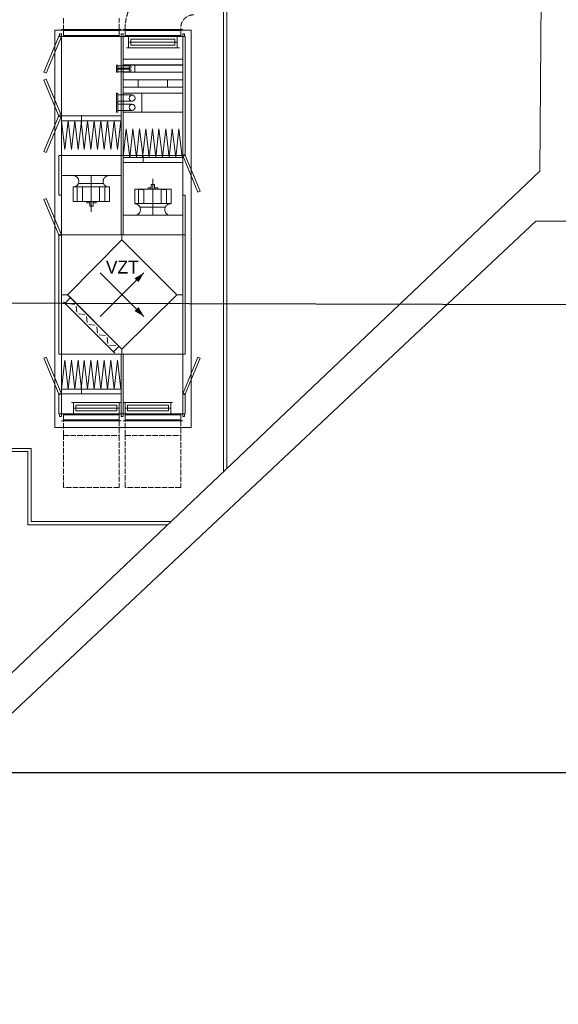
# Model space of a CAD drawing. Header units: millimetres. Extents: x -300186 to 535068, y -28581 to 763298.
# Tile 358 of 405: x 18766 to 27068, y 369000 to 384161. Entities that reach past the tile are written whole.
import ezdxf

# ---------------------------------------------------------------- set-up
doc = ezdxf.new("R2010")
doc.units = ezdxf.units.MM
doc.header["$LTSCALE"] = 10
doc.linetypes.add('ACAD_ISO02W100', pattern=[15, 12, -3])
for name, color, linetype, lineweight in [('CKKANALIZACE_DESTOVA_PODZ', 7, 'KANALIZACE_DESTOVA_PODZ', 25), ('koty', 6, 'Continuous', 9), ('NS_tenka', 252, 'Continuous', 18), ('NS_tlusta', 252, 'Continuous', 18), ('tenka', 6, 'Continuous', 9), ('text', 6, 'Continuous', 9)]:
    doc.layers.add(name, color=color, linetype=linetype, lineweight=lineweight)
doc.layers.add('netisk', color=30, linetype='Continuous', plot=False)
doc.layers.add('popisky', color=6, linetype='Continuous')
doc.styles.add('laplan N', font='txt')
doc.styles.get("Standard").update_dxf_attribs({"font": 'ic-simplex.shx', "width": 0.8})
doc.linetypes.add('KANALIZACE_DESTOVA_PODZ', pattern='A,35,-15,[102,CADKON.SHX,S=5,R=0,X=0,Y=5],-5,[106,CADKON.SHX,S=5,R=0,X=10,Y=0],30,-15', length=100)

# ---------------------------------------------------------------- blocks, each defined once
blk = doc.blocks.new('A$C12ac11e3')
for p, q in [((3115, 6052), (3113, 6027)), ((3971, 6052), (3971, 6027))]:
    blk.add_line(p, q)
at = {"layer": 'NS_tenka', "linetype": 'ACAD_ISO02W100', "ltscale": 0.7}
for p, q in [((2165, 6202), (2165, 6027)), ((3021, 6027), (3021, 6202)), ((2165, -225), (2165, 0)), ((3021, 0), (3021, -225)), ((3115, -225), (3115, 0)), ((3971, 0), (3971, -225)), ((2165, -225), (3021, -225)), ((2165, -1025), (2165, -225)), ((3021, -225), (3021, -1025)), ((3115, -225), (3971, -225)), ((3115, -1025), (3115, -225)), ((3971, -225), (3971, -1025)), ((3021, -1025), (2165, -1025)), ((3971, -1025), (3115, -1025))]:
    blk.add_line(p, q, dxfattribs=at)
at = {"layer": 'NS_tenka'}
for p, q in [((2096, 5935), (1862, 5368)), ((1898, 5354), (2132, 5917)), ((2094, 5917), (2094, 5920)), ((2094, 5920), (2132, 5920)), ((2132, 5917), (2094, 5917)), ((2132, 5917), (2096, 5935)), ((2102, 5917), (2102, 5959)), ((2102, 5959), (2132, 5959)), ((2132, 5917), (2102, 5917)), ((2132, 5959), (2132, 5917)), ((2132, 5920), (2132, 5917)), ((2132, 4084), (2132, 5917)), ((2132, 5917), (3052, 5917)), ((3052, 5917), (2132, 5917)), ((2165, 6027), (2165, 5917)), ((2165, 5935), (2165, 6012)), ((3020, 5935), (2165, 5935)), ((3020, 6027), (3020, 5917)), ((3020, 6012), (3020, 5935)), ((3021, 6027), (3051, 6027)), ((3052, 5917), (3052, 5959)), ((3052, 5959), (3083, 5959)), ((3052, 5917), (3052, 5959)), ((3052, 5959), (3083, 5959)), ((3052, 5917), (3052, 4084)), ((3083, 5917), (3052, 5917)), ((3052, 5917), (3052, 4084)), ((3083, 5917), (3052, 5917)), ((3083, 5917), (3052, 5917)), ((4001, 6027), (3083, 6027)), ((4001, 6027), (3083, 6027)), ((3083, 5959), (3083, 5917)), ((3083, 5959), (3083, 5917)), ((3083, 4084), (3083, 5917)), ((3083, 4084), (3083, 5917)), ((3083, 5917), (4001, 5917)), ((4001, 5917), (3083, 5917)), ((4001, 5917), (3083, 5917)), ((3113, 6027), (3113, 5917)), ((3113, 6027), (3113, 5917)), ((3113, 5935), (3113, 6012)), ((3113, 6012), (3971, 6012)), ((3113, 5935), (3113, 6012)), ((3113, 6012), (3971, 6012)), ((3971, 5935), (3113, 5935)), ((3971, 5935), (3113, 5935)), ((3133, 5917), (3950, 5917)), ((3133, 5917), (3950, 5917)), ((3163, 5745), (3163, 5917)), ((3163, 5745), (3163, 5917)), ((3918, 5745), (3918, 5917)), ((3918, 5745), (3918, 5917)), ((3971, 6027), (3971, 5917)), ((3971, 6027), (3971, 5917)), ((3971, 6012), (3971, 5935)), ((3971, 6012), (3971, 5935)), ((4001, 5917), (4001, 5959)), ((4001, 5959), (4031, 5959)), ((4001, 5917), (4001, 4084)), ((4041, 5917), (4001, 5917)), ((4001, 5917), (4001, 4084)), ((4031, 5917), (4001, 5917)), ((4031, 5959), (4031, 5917)), ((4041, 4084), (4041, 5917)), ((3918, 5831), (3163, 5831)), ((3918, 5831), (3163, 5831)), ((3918, 5831), (3163, 5831)), ((3918, 5831), (3163, 5831)), ((3202, 5787), (3202, 5876)), ((3202, 5876), (3882, 5876)), ((3202, 5787), (3202, 5876)), ((3202, 5876), (3882, 5876)), ((3882, 5787), (3202, 5787)), ((3882, 5787), (3202, 5787)), ((3882, 5876), (3882, 5787)), ((3882, 5876), (3882, 5787)), ((3133, 5745), (3950, 5745)), ((3133, 5745), (3950, 5745)), ((3003, 5478), (2982, 5478)), ((2982, 5478), (2982, 5422)), ((3003, 5422), (3003, 5478)), ((3193, 5468), (3003, 5468)), ((3083, 5484), (3083, 5567)), ((3083, 5567), (4001, 5567)), ((4001, 5484), (3083, 5484)), ((3083, 5368), (3083, 5478)), ((3083, 5478), (4001, 5478)), ((3264, 5368), (3264, 5478)), ((3264, 5478), (4001, 5478)), ((4001, 5567), (4001, 5484)), ((4001, 5478), (4001, 5368)), ((4001, 5478), (4001, 5368)), ((1862, 5368), (1898, 5354)), ((3003, 5422), (2982, 5422)), ((2982, 5422), (2982, 5368)), ((2982, 5422), (3003, 5422)), ((2982, 5368), (3003, 5368)), ((3193, 5431), (3003, 5431)), ((3003, 5368), (3003, 5422)), ((3193, 5413), (3003, 5413)), ((3193, 5374), (3003, 5374)), ((4001, 5368), (3083, 5368)), ((4001, 5368), (3264, 5368)), ((1862, 5246), (1898, 5262)), ((2096, 4680), (1862, 5246)), ((1898, 5262), (2132, 4695)), ((3083, 5137), (3083, 5253)), ((3083, 5253), (4001, 5253)), ((3083, 5137), (3083, 5253)), ((3083, 5253), (3312, 5253)), ((3312, 5253), (3312, 5137)), ((3769, 5137), (3769, 5253)), ((3769, 5253), (4001, 5253)), ((4001, 5253), (4001, 5137)), ((4001, 5253), (4001, 5137)), ((3003, 5045), (2982, 5045)), ((2982, 5045), (2982, 4900)), ((3003, 4900), (3003, 5045)), ((3223, 5018), (3003, 5018)), ((4001, 5137), (3083, 5137)), ((3312, 5137), (3083, 5137)), ((3083, 4754), (3083, 5045)), ((3083, 5045), (4001, 5045)), ((3373, 4754), (3373, 5045)), ((3373, 5045), (4001, 5045)), ((4001, 5137), (3769, 5137)), ((4001, 5045), (4001, 4754)), ((4001, 5045), (4001, 4754)), ((3003, 4900), (2982, 4900)), ((2982, 4900), (2982, 4754)), ((2982, 4900), (3003, 4900)), ((3223, 4924), (3003, 4924)), ((3003, 4754), (3003, 4900)), ((3223, 4875), (3003, 4875)), ((2096, 4710), (1862, 4146)), ((2132, 4695), (2096, 4710)), ((2982, 4754), (3003, 4754)), ((3223, 4781), (3003, 4781)), ((4001, 4754), (3083, 4754)), ((4001, 4754), (3373, 4754)), ((1898, 4132), (2132, 4695)), ((2132, 4695), (2096, 4680)), ((3052, 4695), (2132, 4695)), ((2132, 4695), (2132, 4621)), ((2441, 4695), (2132, 4695)), ((2132, 4621), (2441, 4621)), ((2132, 4621), (2183, 4176)), ((2236, 4621), (2183, 4176)), ((2236, 4621), (2286, 4176)), ((2337, 4621), (2286, 4176)), ((2337, 4621), (2388, 4176)), ((2441, 4621), (2388, 4176)), ((2434, 4621), (2484, 4176)), ((2441, 4695), (2441, 4621)), ((3052, 4695), (2441, 4695)), ((2441, 4621), (2441, 4695)), ((2441, 4621), (3052, 4621)), ((2536, 4621), (2484, 4176)), ((2536, 4621), (2587, 4176)), ((2637, 4621), (2587, 4176)), ((2637, 4621), (2688, 4176)), ((2738, 4621), (2688, 4176)), ((2738, 4621), (2789, 4176)), ((2842, 4621), (2789, 4176)), ((2842, 4621), (2893, 4176)), ((2943, 4621), (2893, 4176)), ((2943, 4621), (2994, 4176)), ((3047, 4621), (2994, 4176)), ((3052, 4621), (3052, 4695)), ((3083, 4054), (3130, 4499)), ((3184, 4054), (3130, 4499)), ((3184, 4054), (3234, 4499)), ((3288, 4054), (3234, 4499)), ((3288, 4054), (3335, 4499)), ((3389, 4054), (3335, 4499)), ((3383, 4054), (3433, 4499)), ((3484, 4054), (3433, 4499)), ((3484, 4054), (3535, 4499)), ((3585, 4054), (3535, 4499)), ((3585, 4054), (3635, 4499)), ((3689, 4054), (3635, 4499)), ((3689, 4054), (3739, 4499)), ((3790, 4054), (3739, 4499)), ((3790, 4054), (3840, 4499)), ((3894, 4054), (3840, 4499)), ((3894, 4054), (3942, 4499)), ((3995, 4054), (3942, 4499)), ((1862, 4146), (1898, 4132)), ((4001, 4084), (4036, 4099)), ((4036, 4099), (4271, 3535)), ((2094, 3473), (2094, 4084)), ((2094, 4084), (2132, 4084)), ((2132, 2862), (2132, 4084)), ((2132, 4084), (3052, 4084)), ((2132, 4084), (2132, 3473)), ((3052, 4084), (2132, 4084)), ((3052, 4084), (3052, 2862)), ((3083, 4084), (3052, 4084)), ((3052, 4084), (3052, 2862)), ((3052, 4084), (3083, 4084)), ((3083, 2862), (3083, 4084)), ((3083, 2862), (3083, 4084)), ((3083, 4084), (4001, 4084)), ((4001, 4084), (3083, 4084)), ((3083, 3980), (3083, 4054)), ((3083, 4054), (3389, 4054)), ((4001, 3980), (3083, 3980)), ((3389, 3980), (3083, 3980)), ((3389, 3980), (3389, 4054)), ((3389, 4054), (4001, 4054)), ((3389, 4054), (3389, 3980)), ((4001, 3980), (3389, 3980)), ((4001, 4084), (4001, 2862)), ((4235, 3521), (4001, 4084)), ((4041, 4084), (4001, 4084)), ((4001, 4084), (4041, 4084)), ((4001, 4054), (4001, 3980)), ((3052, 3779), (2132, 3779)), ((2311, 3779), (2872, 3779)), ((2397, 3654), (2783, 3654)), ((2590, 3218), (2590, 3776)), ((2776, 3706), (2774, 3697)), ((2774, 3697), (2774, 3688)), ((2774, 3688), (2774, 3679)), ((2774, 3679), (2776, 3670)), ((2780, 3713), (2776, 3706)), ((2776, 3670), (2780, 3661)), ((2782, 3724), (2780, 3713)), ((2780, 3661), (2782, 3653)), ((2786, 3732), (2782, 3724)), ((2782, 3653), (2786, 3644)), ((2791, 3738), (2786, 3732)), ((2786, 3644), (2791, 3637)), ((2797, 3747), (2791, 3738)), ((2805, 3753), (2797, 3747)), ((2811, 3759), (2805, 3753)), ((2818, 3763), (2811, 3759)), ((2827, 3768), (2818, 3763)), ((2836, 3771), (2827, 3768)), ((2844, 3774), (2836, 3771)), ((2854, 3775), (2844, 3774)), ((2863, 3776), (2854, 3775)), ((3517, 3642), (3517, 3568)), ((3567, 3642), (3517, 3642)), ((3540, 3728), (3540, 3168)), ((3567, 3568), (3567, 3642)), ((2311, 3378), (2311, 3601)), ((2311, 3601), (2872, 3601)), ((2373, 3378), (2373, 3601)), ((2373, 3601), (2456, 3601)), ((2456, 3601), (2456, 3378)), ((2717, 3378), (2717, 3601)), ((2717, 3601), (2801, 3601)), ((2791, 3637), (2797, 3630)), ((2797, 3630), (2805, 3623)), ((2801, 3601), (2801, 3378)), ((2805, 3623), (2811, 3618)), ((2811, 3618), (2818, 3612)), ((2818, 3612), (2827, 3608)), ((2827, 3608), (2836, 3605)), ((2836, 3605), (2844, 3603)), ((2844, 3603), (2854, 3601)), ((2854, 3601), (2863, 3601)), ((2863, 3601), (2863, 3601)), ((2872, 3601), (2872, 3378)), ((3261, 3568), (3261, 3346)), ((3823, 3568), (3261, 3568)), ((3320, 3565), (3320, 3346)), ((3404, 3565), (3320, 3565)), ((3404, 3346), (3404, 3565)), ((3469, 3589), (3469, 3568)), ((3517, 3589), (3469, 3589)), ((3469, 3568), (3517, 3568)), ((3517, 3568), (3517, 3589)), ((3517, 3568), (3567, 3568)), ((3567, 3589), (3567, 3568)), ((3615, 3589), (3567, 3589)), ((3567, 3568), (3615, 3568)), ((3615, 3568), (3615, 3589)), ((3670, 3565), (3670, 3346)), ((3751, 3565), (3670, 3565)), ((3751, 3346), (3751, 3565)), ((3823, 3346), (3823, 3568)), ((4271, 3535), (4235, 3521)), ((1862, 3411), (1898, 3426)), ((2096, 2847), (1862, 3411)), ((1898, 3426), (2132, 2862)), ((2132, 3473), (2094, 3473)), ((2872, 3378), (2311, 3378)), ((2456, 3378), (2373, 3378)), ((2521, 3357), (2521, 3378)), ((2521, 3378), (2569, 3378)), ((2569, 3357), (2521, 3357)), ((2569, 3304), (2569, 3378)), ((2569, 3378), (2619, 3378)), ((2569, 3378), (2569, 3357)), ((2619, 3378), (2619, 3304)), ((2619, 3357), (2619, 3378)), ((2619, 3378), (2667, 3378)), ((2667, 3357), (2619, 3357)), ((2667, 3378), (2667, 3357)), ((2801, 3378), (2717, 3378)), ((3261, 3346), (3823, 3346)), ((3320, 3346), (3404, 3346)), ((3670, 3346), (3751, 3346)), ((3785, 3338), (3777, 3335)), ((3794, 3341), (3785, 3338)), ((3803, 3342), (3794, 3341)), ((3812, 3343), (3803, 3342)), ((4041, 3473), (4001, 3473)), ((4001, 3473), (4001, 2862)), ((4041, 2862), (4041, 3473)), ((2619, 3304), (2569, 3304)), ((3344, 3292), (3733, 3292)), ((3727, 3272), (3725, 3263)), ((3725, 3263), (3725, 3254)), ((3725, 3254), (3725, 3244)), ((3725, 3244), (3727, 3235)), ((3729, 3281), (3727, 3272)), ((3727, 3235), (3729, 3226)), ((3732, 3290), (3729, 3281)), ((3729, 3226), (3732, 3218)), ((3736, 3298), (3732, 3290)), ((3732, 3218), (3736, 3209)), ((3741, 3306), (3736, 3298)), ((3736, 3209), (3741, 3202)), ((3747, 3313), (3741, 3306)), ((3741, 3202), (3747, 3194)), ((3754, 3318), (3747, 3313)), ((3747, 3194), (3753, 3188)), ((3753, 3188), (3761, 3182)), ((3761, 3326), (3754, 3318)), ((3769, 3331), (3761, 3326)), ((3777, 3335), (3769, 3331)), ((4001, 3168), (3083, 3168)), ((3261, 3168), (3823, 3168)), ((3761, 3182), (3769, 3177)), ((3769, 3177), (3776, 3172)), ((3776, 3172), (3785, 3169)), ((3785, 3169), (3794, 3167)), ((3794, 3167), (3803, 3165)), ((3803, 3165), (3812, 3165)), ((3812, 3165), (3812, 3165)), ((2094, 1026), (2094, 2862)), ((2094, 2862), (2132, 2862)), ((2132, 2862), (2096, 2847)), ((3052, 2862), (2132, 2862)), ((2132, 1026), (2132, 2862)), ((2132, 2862), (4001, 2862)), ((2132, 2862), (2132, 1026)), ((2224, 1943), (3065, 2785)), ((3052, 2862), (3083, 2862)), ((3065, 2785), (3065, 2862)), ((3065, 2785), (3909, 1943)), ((4001, 2862), (3083, 2862)), ((4001, 2862), (4001, 1026)), ((4041, 2862), (4001, 2862)), ((4001, 2862), (4001, 1026)), ((4001, 2862), (4041, 2862)), ((4041, 1026), (4041, 2862)), ((2731, 2280), (3404, 1608)), ((2731, 1608), (3404, 2280)), ((2224, 1943), (2132, 1943)), ((2165, 1833), (2955, 1044)), ((2189, 1810), (2272, 1898)), ((3065, 1103), (2224, 1943)), ((2251, 1919), (3041, 1127)), ((3909, 1943), (3065, 1103)), ((4001, 1943), (3909, 1943)), ((2236, 1806), (2331, 1794)), ((2367, 1673), (2360, 1768)), ((2397, 1646), (2492, 1637)), ((2530, 1513), (2518, 1608)), ((2554, 1486), (2652, 1474)), ((2688, 1352), (2679, 1450)), ((2714, 1326), (2813, 1316)), ((2848, 1192), (2839, 1290)), ((2875, 1166), (2970, 1157)), ((2934, 1065), (3020, 1151)), ((3065, 1026), (3065, 1103)), ((1862, 964), (1898, 979)), ((2096, 400), (1862, 964)), ((1898, 979), (2132, 415)), ((2094, 1026), (2094, 1029)), ((2094, 1029), (2132, 1029)), ((2132, 1026), (2094, 1026)), ((2132, 1026), (2094, 1026)), ((2132, 1029), (2132, 1026)), ((2132, 110), (2132, 1026)), ((2132, 1026), (3052, 1026)), ((4001, 1026), (2132, 1026)), ((2132, 489), (2183, 934)), ((2236, 489), (2183, 934)), ((2236, 489), (2286, 934)), ((2337, 489), (2286, 934)), ((2337, 489), (2388, 934)), ((2441, 489), (2388, 934)), ((2434, 489), (2484, 934)), ((2536, 489), (2484, 934)), ((2536, 489), (2587, 934)), ((2637, 489), (2587, 934)), ((2637, 489), (2688, 934)), ((2738, 489), (2688, 934)), ((2738, 489), (2789, 934)), ((2842, 489), (2789, 934)), ((2842, 489), (2893, 934)), ((2943, 489), (2893, 934)), ((2943, 489), (2994, 934)), ((3047, 489), (2994, 934)), ((3052, 1026), (3052, 110)), ((3083, 1026), (3052, 1026)), ((3052, 1026), (3052, 110)), ((3083, 110), (3083, 1026)), ((3083, 1026), (4001, 1026)), ((3083, 110), (3083, 1026)), ((4041, 1029), (4001, 1029)), ((4001, 1029), (4001, 1026)), ((4001, 1026), (4001, 110)), ((4001, 1026), (4041, 1026)), ((4001, 1026), (4041, 1026)), ((4235, 979), (4001, 415)), ((4036, 400), (4271, 964)), ((4041, 1026), (4041, 1029)), ((4271, 964), (4235, 979)), ((2132, 415), (2132, 489)), ((2132, 489), (2441, 489)), ((2441, 415), (2441, 489)), ((2441, 489), (3052, 489)), ((2441, 489), (2441, 415)), ((3052, 489), (3052, 415)), ((2094, 110), (2094, 415)), ((2094, 415), (2132, 415)), ((2132, 415), (2096, 400)), ((2132, 415), (2132, 110)), ((3052, 415), (2132, 415)), ((2441, 415), (2132, 415)), ((3052, 415), (2441, 415)), ((4041, 415), (4001, 415)), ((4001, 415), (4001, 110)), ((4001, 415), (4036, 400)), ((4041, 110), (4041, 415)), ((3052, 285), (2287, 285)), ((2316, 285), (2316, 110)), ((2316, 196), (3020, 196)), ((2316, 196), (3020, 196)), ((2352, 154), (2352, 240)), ((2352, 240), (2985, 240)), ((2985, 154), (2352, 154)), ((2985, 240), (2985, 154)), ((3020, 285), (3020, 110)), ((3846, 285), (3083, 285)), ((3113, 285), (3113, 110)), ((3113, 196), (3818, 196)), ((3113, 196), (3818, 196)), ((3148, 154), (3148, 240)), ((3148, 240), (3781, 240)), ((3781, 154), (3148, 154)), ((3781, 240), (3781, 154)), ((3818, 285), (3818, 110)), ((2132, 110), (2094, 110)), ((2102, 110), (2102, 68)), ((2132, 110), (2102, 110)), ((2102, 68), (2132, 68)), ((3052, 110), (2132, 110)), ((2132, 110), (3052, 110)), ((2132, 68), (2132, 110)), ((2132, 0), (3052, 0)), ((2165, 0), (2165, 110)), ((2165, 15), (2165, 92)), ((2165, 92), (3020, 92)), ((3020, 15), (2165, 15)), ((3052, 110), (2287, 110)), ((3020, 0), (3020, 110)), ((3020, 92), (3020, 15)), ((3052, 110), (3052, 68)), ((3083, 110), (3052, 110)), ((3052, 110), (3083, 110)), ((3052, 110), (3052, 68)), ((3083, 110), (3052, 110)), ((3052, 68), (3083, 68)), ((3052, 68), (3083, 68)), ((4001, 110), (3083, 110)), ((3083, 110), (4001, 110)), ((3846, 110), (3083, 110)), ((3083, 68), (3083, 110)), ((3083, 68), (3083, 110)), ((3083, 0), (4001, 0)), ((3113, 0), (3113, 110)), ((3113, 15), (3113, 92)), ((3113, 92), (3971, 92)), ((3971, 15), (3113, 15)), ((3971, 0), (3971, 110)), ((3971, 92), (3971, 15)), ((4001, 110), (4041, 110)), ((4001, 110), (4001, 68)), ((4031, 110), (4001, 110)), ((4001, 68), (4031, 68)), ((4031, 68), (4031, 110))]:
    blk.add_line(p, q, dxfattribs=at)
at = {"layer": 'NS_tenka', "ltscale": 0.7}
for p, q in [((3052, 6027), (2132, 6027)), ((2165, 6027), (2135, 6027)), ((2165, 6012), (3020, 6012))]:
    blk.add_line(p, q, dxfattribs=at)
at = {"layer": 'NS_tenka', "linetype": 'ACAD_ISO02W100', "ltscale": 0.7}
for centre, radius in [((3815, 6052), 700), ((4171, 6052), 200)]:
    blk.add_arc(centre, radius, 90, 180, dxfattribs=at)
at = {"layer": 'NS_tenka'}
for centre, radius, start, end in [((3221, 4970), 45.5, 89.9831, 180.6364), ((3221, 4969), 45.5, 179.3636, 90.1084), ((2312, 3688), 87.5, 270.0099, 89.9901), ((3261, 3254), 89, 269.8047, 90.1953)]:
    blk.add_arc(centre, radius, start, end, dxfattribs=at)
for points in [[(3191, 5466), (3182, 5466), (3176, 5458), (3176, 5449)], [(3208, 5449), (3208, 5458), (3200, 5466), (3191, 5466)], [(3176, 5449), (3176, 5439), (3182, 5431), (3191, 5431)], [(3191, 5410), (3182, 5410), (3176, 5402), (3176, 5392)], [(3176, 5392), (3176, 5382), (3182, 5374), (3191, 5374)], [(3191, 5431), (3200, 5431), (3208, 5439), (3208, 5449)], [(3208, 5392), (3208, 5402), (3200, 5410), (3191, 5410)], [(3191, 5374), (3200, 5374), (3208, 5382), (3208, 5392)], [(3221, 4873), (3196, 4873), (3176, 4850), (3176, 4826)], [(3267, 4826), (3267, 4850), (3247, 4873), (3221, 4873)], [(3176, 4826), (3176, 4801), (3196, 4781), (3221, 4781)], [(3221, 4781), (3247, 4781), (3267, 4801), (3267, 4826)]]:
    blk.add_open_spline(points, degree=3, dxfattribs=at)
for points in [[(3404, 2280), (3320, 2136), (3258, 2195)], [(3404, 1608), (3258, 1691), (3320, 1753)]]:
    blk.add_solid(points, dxfattribs=at)
blk = doc.blocks.new('podklad')
at = {"layer": 'netisk', "color": 252}
blk.add_line((120716, 442642), (157642, 442642), dxfattribs=at)
at = {"layer": 'NS_tlusta', "color": 252}
for p, q in [((143173, 447277), (143173, 454573)), ((143223, 447324), (143223, 454623)), ((136651, 447583), (140156, 447583)), ((136701, 447633), (140206, 447633)), ((140156, 447583), (140156, 446456)), ((140206, 447633), (140206, 446506)), ((140206, 446506), (142361, 446506)), ((140156, 446456), (142308, 446456))]:
    blk.add_line(p, q, dxfattribs=at)
blk.add_lwpolyline([(140573, 447956), (142673, 447956), (142673, 454073), (140573, 454073)], close=True, dxfattribs=at)
at = {"layer": 'tenka', "color": 252}
for p, q in [((148048, 451900), (148082, 456426)), ((134782, 439317), (148048, 451900)), ((147984, 451130), (135120, 439073)), ((147984, 451130), (151039, 451130))]:
    blk.add_line(p, q, dxfattribs=at)
at = {"layer": 'koty', "color": 252}
blk.add_blockref('A$C12ac11e3', (138541, 448056), dxfattribs=at)
at = {"layer": 'text', "color": 252, "insert": (141358, 450524), "char_height": 200, "attachment_point": 1, "style": 'laplan N'}
blk.add_mtext_dynamic_manual_height_columns('VZT', width=5545.82, gutter_width=500, heights=[0], dxfattribs=at)

msp = doc.modelspace()

# ---------------------------------------------------------------- linework, layer by layer
at = {"layer": 'CKKANALIZACE_DESTOVA_PODZ'}
msp.add_lwpolyline([(5756.839, 379830.462), (29187.048, 379770.849)], dxfattribs=at)

# ---------------------------------------------------------------- texts
at = {"layer": 'netisk', "insert": (4824.156, 381584.684), "char_height": 125, "width": 1020.06236, "attachment_point": 1}
msp.add_mtext('\\pi-375,l375,t375;PT.^I277,37\\P', dxfattribs=at)

# ---------------------------------------------------------------- next in the draw order: block references
at = {"layer": 'popisky', "lineweight": -3}
msp.add_blockref('podklad', (-121263.286, -70072.259), dxfattribs=at)

doc.saveas('drawing.dxf')
